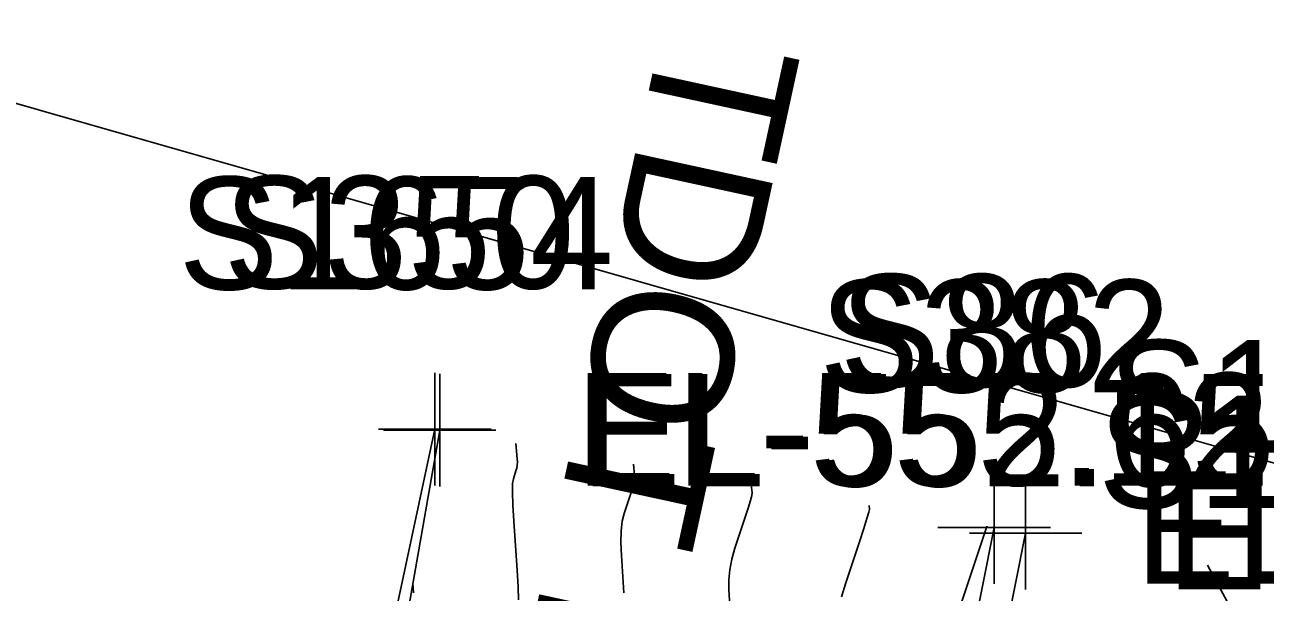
# Model space of a CAD drawing. Extents: x 1724534 to 1727318, y 657156 to 660047.
# Drawn here: x 1725605.54 to 1725649.61, y 659803.25 to 659823.41 of the extents above; entities that cross this region are included whole.
import ezdxf

# ---------------------------------------------------------------- set-up
doc = ezdxf.new("R2010")
doc.units = 0
for name, color, linetype in [('SURVEY - CONTOURS - Index with Text', 7, 'Continuous'), ('SURVEY - CONTOURS - Intermediate with optional Text', 7, 'Continuous'), ('SURVEY - DRAINAGE - Area Shapes', 7, 'Continuous'), ('SURVEY - DTM - Breaklines', 7, 'Continuous'), ('SURVEY - DTM - Breaklines - Points - Elevations', 7, 'Continuous'), ('SURVEY - DTM - Breaklines - Points - Locators', 7, 'Continuous'), ('SURVEY - DTM - Breaklines - Points - Numbers', 7, 'Continuous'), ('SURVEY - NON-TRANSPORTATION - Features', 7, 'Continuous'), ('SURVEY - NON-TRANSPORTATION - Features - Points - Elevations', 7, 'Continuous'), ('SURVEY - NON-TRANSPORTATION - Features - Points - Locators', 7, 'Continuous'), ('SURVEY - NON-TRANSPORTATION - Features - Points - Numbers', 7, 'Continuous'), ('SURVEY - TRANSPORTATION - Features', 7, 'Continuous'), ('SURVEY - TRANSPORTATION - Features - Points - Elevations', 7, 'Continuous'), ('SURVEY - TRANSPORTATION - Features - Points - Locators', 7, 'Continuous'), ('SURVEY - TRANSPORTATION - Features - Points - Numbers', 7, 'Continuous'), ('SURVEY - TRANSPORTATION - Roads - Points - Numbers', 7, 'Continuous'), ('SURVEY - UTILITIES - Poles and Miscellaneous with Text', 7, 'Continuous')]:
    doc.layers.add(name, color=color, linetype=linetype)

msp = doc.modelspace()

# ---------------------------------------------------------------- linework, layer by layer
at = {"layer": 'SURVEY - CONTOURS - Index with Text'}
msp.add_lwpolyline([(1725631.353, 659807.062), (1725631.378, 659806.788), (1725631.366, 659806.688), (1725631.32, 659806.502), (1725631.24, 659806.231), (1725631.125, 659805.876), (1725630.773, 659804.816), (1725630.66, 659804.426), (1725630.586, 659804.049), (1725630.551, 659803.686), (1725630.555, 659803.336), (1725630.616, 659802.423)], dxfattribs=at)
at = {"layer": 'SURVEY - CONTOURS - Intermediate with optional Text'}
for points in [[(1725622.987, 659808.532), (1725623.037, 659807.993), (1725623.042, 659807.879), (1725623.035, 659807.768), (1725623.018, 659807.66), (1725622.989, 659807.555), (1725622.898, 659807.28), (1725622.873, 659807.108), (1725622.868, 659806.799), (1725622.883, 659806.352), (1725622.917, 659805.769), (1725623.034, 659804.03), (1725623.066, 659803.442), (1725623.077, 659802.983)], [(1725627.17, 659807.797), (1725627.207, 659807.391), (1725627.204, 659807.283), (1725627.178, 659807.135), (1725627.129, 659806.946), (1725627.057, 659806.716), (1725626.835, 659806.048), (1725626.767, 659805.767), (1725626.727, 659805.424), (1725626.717, 659805.019), (1725626.736, 659804.553), (1725626.825, 659803.226)], [(1725635.536, 659806.327), (1725635.549, 659806.186), (1725635.528, 659806.092), (1725635.462, 659805.869), (1725635.35, 659805.517), (1725635.192, 659805.037), (1725634.71, 659803.585), (1725634.553, 659803.085)], [(1725639.718, 659805.592), (1725639.719, 659805.584), (1725639.26, 659804.197), (1725638.648, 659802.353)], [(1725647.568, 659804.213), (1725648.186, 659803.049), (1725648.434, 659802.568), (1725649.45, 659800.56), (1725649.888, 659799.698)], [(1725619.327, 659803.573), (1725619.349, 659803.223)]]:
    msp.add_lwpolyline(points, dxfattribs=at)
at = {"layer": 'SURVEY - DRAINAGE - Area Shapes'}
msp.add_lwpolyline([(1725496.032, 659791.425), (1725595.449, 659823.409), (1725690.966, 659796.106), (1725676.22, 659724.326), (1725483.401, 659755.229)], close=True, dxfattribs=at)
at = {"layer": 'SURVEY - DTM - Breaklines'}
for points in [[(1725548.52, 659521.481), (1725556.845, 659545.065), (1725562.116, 659569.482), (1725564.828, 659594.513), (1725575.937, 659617.765), (1725582.317, 659641.569), (1725587.744, 659666.22), (1725593.428, 659690.724), (1725599.084, 659714.698), (1725604.574, 659739.361), (1725605.919, 659744.429), (1725611.764, 659762.844), (1725613.112, 659786.858), (1725615.798, 659788.854), (1725620.104, 659809.038)], [(1725639.982, 659805.546), (1725635.79, 659784.47), (1725629.921, 659758.494), (1725625.443, 659739.387), (1725624.054, 659734.362), (1725618.103, 659709.974), (1725612.874, 659685.67), (1725607.844, 659661.097), (1725602.477, 659636.589), (1725597.046, 659612.281)]]:
    msp.add_lwpolyline(points, dxfattribs=at)
at = {"layer": 'SURVEY - DTM - Breaklines - Points - Locators'}
for p, q in [((1725620.104, 659811.038), (1725620.104, 659807.038)), ((1725622.104, 659809.038), (1725618.104, 659809.038)), ((1725639.982, 659807.546), (1725639.982, 659803.546)), ((1725641.982, 659805.546), (1725637.982, 659805.546))]:
    msp.add_line(p, q, dxfattribs=at)
at = {"layer": 'SURVEY - NON-TRANSPORTATION - Features'}
msp.add_lwpolyline([(1725569.664, 659593.303), (1725577.056, 659617.422), (1725582.603, 659641.503), (1725588.069, 659666.147), (1725593.908, 659690.609), (1725599.872, 659714.501), (1725606.018, 659738.998), (1725607.394, 659744.026), (1725612.585, 659762.615), (1725617.711, 659786.227), (1725616.679, 659788.487), (1725620.281, 659809.007)], dxfattribs=at)
at = {"layer": 'SURVEY - NON-TRANSPORTATION - Features - Points - Locators'}
for p, q in [((1725620.281, 659811.007), (1725620.281, 659807.007)), ((1725622.281, 659809.007), (1725618.281, 659809.007))]:
    msp.add_line(p, q, dxfattribs=at)
at = {"layer": 'SURVEY - TRANSPORTATION - Features'}
msp.add_lwpolyline([(1725641.101, 659805.349), (1725636.902, 659784.236), (1725631.028, 659758.231), (1725626.544, 659739.104), (1725625.155, 659734.079), (1725619.206, 659709.701), (1725613.974, 659685.384), (1725608.945, 659660.816), (1725603.581, 659636.317), (1725598.147, 659611.998)], dxfattribs=at)
at = {"layer": 'SURVEY - TRANSPORTATION - Features - Points - Locators'}
for p, q in [((1725641.101, 659807.349), (1725641.101, 659803.349)), ((1725643.101, 659805.349), (1725639.101, 659805.349))]:
    msp.add_line(p, q, dxfattribs=at)

# ---------------------------------------------------------------- texts
at = {"layer": 'SURVEY - DTM - Breaklines - Points - Elevations'}
for s, p in [('EL-555.12', (1725625.104, 659807.038)), ('EL-547.94', (1725644.982, 659803.546))]:
    msp.add_text(s, height=4, dxfattribs=at).set_placement(p)
at = {"layer": 'SURVEY - DTM - Breaklines - Points - Numbers'}
for s, p in [('S350', (1725612.595, 659814.038)), ('S86', (1725634.488, 659810.546))]:
    msp.add_text(s, height=4, dxfattribs=at).set_placement(p)
at = {"layer": 'SURVEY - NON-TRANSPORTATION - Features - Points - Elevations'}
msp.add_text('EL-552.65', height=4, dxfattribs=at).set_placement((1725625.281, 659807.007))
at = {"layer": 'SURVEY - NON-TRANSPORTATION - Features - Points - Numbers'}
msp.add_text('S1654', height=4, dxfattribs=at).set_placement((1725610.993, 659814.007))
at = {"layer": 'SURVEY - TRANSPORTATION - Features - Points - Elevations'}
msp.add_text('EL-547.74', height=4, dxfattribs=at).set_placement((1725646.101, 659803.349))
at = {"layer": 'SURVEY - TRANSPORTATION - Features - Points - Numbers'}
msp.add_text('S382', height=4, dxfattribs=at).set_placement((1725633.765, 659810.349))
at = {"layer": 'SURVEY - TRANSPORTATION - Roads - Points - Numbers'}
for s, p in [('S1423', (1725644.015, 659808.205)), ('S1422', (1725643.669, 659806.236))]:
    msp.add_text(s, height=4, dxfattribs=at).set_placement(p)
at = {"layer": 'SURVEY - UTILITIES - Poles and Miscellaneous with Text'}
msp.add_text('TDOT ITS', height=5, rotation=257.7355, dxfattribs=at).set_placement((1725628.208, 659823.374))

doc.saveas('drawing.dxf')
